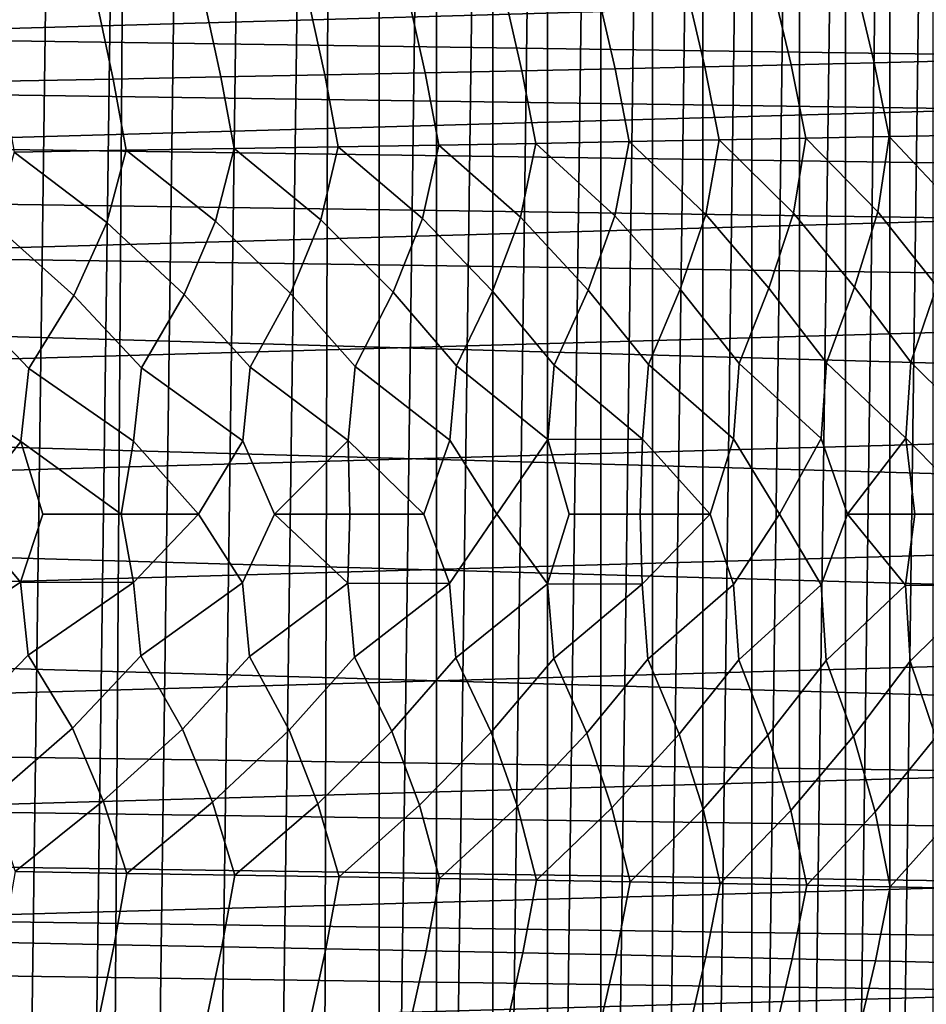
# Model space of a CAD drawing. Header units: metres. Extents: x -166 to 33, y -71 to 34.
# Tile 260 of 332: x 12 to 20, y -4 to 4. Entities that reach past the tile are written whole.
import ezdxf

# ---------------------------------------------------------------- set-up
doc = ezdxf.new("R2010")
doc.units = ezdxf.units.M
doc.layers.add('solid_12208131', color=7, linetype='CONTINUOUS')

msp = doc.modelspace()

# ---------------------------------------------------------------- linework, layer by layer
at = {"layer": 'solid_12208131'}
for points in [[(11.653308, -20.361021, -0.2), (12.189622, 20.050842, -0.2), (12.718188, 19.726845, -0.2), (12.189622, -20.050842, -0.2)], [(12.189622, -20.050842, -0.2), (12.718188, 19.726845, -0.2), (13.238109, 19.389509, -0.2), (12.718188, -19.726845, -0.2)], [(12.970695, -19.565378, -0.2), (12.718188, -19.726845, -0.2), (13.238109, 19.389509, -0.2)], [(12.970695, -19.565378, -0.2), (13.238109, 19.389509, -0.2), (13.748559, 19.039461, -0.2), (13.238109, -19.389509, -0.2)], [(13.238109, -19.389509, -0.2), (13.748559, 19.039461, -0.2), (14.248661, 18.677298, -0.2), (13.748559, -19.039461, -0.2)], [(13.748559, -19.039461, -0.2), (14.248661, 18.677298, -0.2), (14.738088, 18.3034, -0.2), (14.248661, -18.677298, -0.2)], [(14.248661, -18.677298, -0.2), (14.738088, 18.3034, -0.2), (14.83966, 18.223272, -0.2), (14.738088, -18.3034, -0.2)], [(15.216696, -17.917906, -0.2), (14.738088, -18.3034, -0.2), (14.83966, 18.223272, -0.2), (15.216696, 17.917906, -0.2)], [(15.216696, -17.917906, -0.2), (15.216696, 17.917906, -0.2), (15.683777, 17.521519, -0.2)], [(15.683777, -17.521519, -0.2), (15.216696, -17.917906, -0.2), (15.683777, 17.521519, -0.2)], [(15.683777, -17.521519, -0.2), (15.683777, 17.521519, -0.2), (16.139318, 17.114267, -0.2)], [(16.139318, -17.114267, -0.2), (15.683777, -17.521519, -0.2), (16.139318, 17.114267, -0.2)], [(16.139318, -17.114267, -0.2), (16.139318, 17.114267, -0.2), (16.583292, 16.696228, -0.2)], [(16.583292, -16.696228, -0.2), (16.139318, -17.114267, -0.2), (16.583292, 16.696228, -0.2)], [(16.583292, -16.696228, -0.2), (16.583292, 16.696228, -0.2), (17.015635, 16.267481, -0.2)], [(17.015635, -16.267481, -0.2), (16.583292, -16.696228, -0.2), (17.015635, 16.267481, -0.2)], [(17.015635, -16.267481, -0.2), (17.015635, 16.267481, -0.2), (17.436235, 15.82814, -0.2)], [(17.436235, -15.828141, -0.2), (17.015635, -16.267481, -0.2), (17.436235, 15.82814, -0.2)], [(17.436235, -15.828141, -0.2), (17.436235, 15.82814, -0.2), (17.845177, 15.378242, -0.2)], [(17.845177, -15.378242, -0.2), (17.436235, -15.828141, -0.2), (17.845177, 15.378242, -0.2)], [(17.845177, -15.378242, -0.2), (17.845177, 15.378242, -0.2), (18.242527, 14.917761, -0.2)], [(18.242527, -14.917761, -0.2), (17.845177, -15.378242, -0.2), (18.242527, 14.917761, -0.2)], [(18.242527, -14.917761, -0.2), (18.242527, 14.917761, -0.2), (18.627888, 14.447185, -0.2)], [(18.627888, -14.447186, -0.2), (18.242527, -14.917761, -0.2), (18.627888, 14.447185, -0.2)], [(18.627888, -14.447186, -0.2), (18.627888, 14.447185, -0.2), (19.001162, 13.96664, -0.2)], [(19.001162, -13.96664, -0.2), (18.627888, -14.447186, -0.2), (19.001162, 13.96664, -0.2)], [(19.001162, -13.96664, -0.2), (19.001162, 13.96664, -0.2), (19.361843, 13.476766, -0.2)], [(19.361843, -13.476766, -0.2), (19.001162, -13.96664, -0.2), (19.361843, 13.476766, -0.2)], [(19.361843, -13.476766, -0.2), (19.361843, 13.476766, -0.2), (19.709709, 12.977894, -0.2)], [(19.709709, -12.977894, -0.2), (19.361843, -13.476766, -0.2), (19.709709, 12.977894, -0.2)], [(30.522329, 5.334952, 136.199997), (0.291256, 4.473136, 136.199997), (0.060778, 3.594098, 136.199997), (30.802364, 4.470584, 136.199997)], [(30.802364, 4.470584, 136.199997), (0.060778, 3.594098, 136.199997), (-0.119247, 2.703632, 136.199997), (31.032755, 3.591484, 136.199997)], [(0.443199, 4.444757, 136.449997), (30.774439, 4.010708, 136.449997), (30.882923, 3.572757, 136.449997), (0.322384, 4.010475, 136.449997)], [(17.859653, 3.629605, 205.847549), (18.560778, 3.645696, 204.111374), (18.420593, 4.235559, 204.042984), (17.721905, 4.216871, 205.776947)], [(18.560778, 3.645696, 204.111374), (19.235424, 3.661654, 202.368958), (19.092861, 4.254091, 202.302765), (18.420593, 4.235559, 204.042984)], [(19.235424, 3.661654, 202.368958), (19.884262, 3.67749, 200.620819), (19.739376, 4.272481, 200.556824), (19.092861, 4.254091, 202.302765)], [(14.777098, 3.563679, 212.718521), (15.59073, 3.580416, 211.013), (15.460633, 4.15975, 210.935776), (14.649672, 4.140314, 212.639084)], [(15.59073, 3.580416, 211.013), (16.375292, 3.596976, 209.29892), (16.242584, 4.17898, 209.223892), (15.460633, 4.15975, 210.935776)], [(16.375292, 3.596976, 209.29892), (17.131382, 3.613368, 207.576904), (16.996124, 4.198016, 207.504105), (16.242584, 4.17898, 209.223892)], [(17.131382, 3.613368, 207.576904), (17.859653, 3.629605, 205.847549), (17.721905, 4.216871, 205.776947), (16.996124, 4.198016, 207.504105)], [(12.155941, 3.512291, 217.777206), (13.060288, 3.529628, 216.101273), (12.938381, 4.100771, 216.017471), (12.036884, 4.08064, 217.691254)], [(13.060288, 3.529628, 216.101273), (13.933812, 3.546753, 214.414825), (13.809116, 4.120659, 214.333206), (12.938381, 4.100771, 216.017471)], [(13.933812, 3.546753, 214.414825), (14.777098, 3.563679, 212.718521), (14.649672, 4.140314, 212.639084), (13.809116, 4.120659, 214.333206)], [(0.322384, 4.010475, 136.449997), (30.882923, 3.572757, 136.449997), (30.978956, 3.131518, 136.449997), (0.213885, 3.572466, 136.449997)], [(19.356655, 3.06212, 202.424957), (20.007462, 3.075367, 200.674957), (19.884262, 3.67749, 200.620819), (19.235424, 3.661654, 202.368958)], [(15.701394, 2.994159, 211.078369), (16.488169, 3.008012, 209.362411), (16.375292, 3.596976, 209.29892), (15.59073, 3.580416, 211.013)], [(16.488169, 3.008012, 209.362411), (17.246422, 3.021725, 207.638519), (17.131382, 3.613368, 207.576904), (16.375292, 3.596976, 209.29892)], [(17.246422, 3.021725, 207.638519), (17.976805, 3.035308, 205.907288), (17.859653, 3.629605, 205.847549), (17.131382, 3.613368, 207.576904)], [(17.976805, 3.035308, 205.907288), (18.679993, 3.04877, 204.16925), (18.560778, 3.645696, 204.111374), (17.859653, 3.629605, 205.847549)], [(18.679993, 3.04877, 204.16925), (19.356655, 3.06212, 202.424957), (19.235424, 3.661654, 202.368958), (18.560778, 3.645696, 204.111374)], [(31.032755, 3.591484, 136.199997), (-0.119247, 2.703632, 136.199997), (-0.248221, 1.805308, 136.199997), (31.21262, 2.701139, 136.199997)], [(0.213885, 3.572466, 136.449997), (30.978956, 3.131518, 136.449997), (31.062429, 2.687394, 136.449997), (0.117855, 3.131227, 136.449997)], [(12.257255, 2.937165, 217.849976), (13.164016, 2.951669, 216.172211), (13.060288, 3.529628, 216.101273), (12.155941, 3.512291, 217.777206)], [(13.164016, 2.951669, 216.172211), (14.039903, 2.965997, 214.483917), (13.933812, 3.546753, 214.414825), (13.060288, 3.529628, 216.101273)], [(14.039903, 2.965997, 214.483917), (14.8855, 2.980157, 212.785751), (14.777098, 3.563679, 212.718521), (13.933812, 3.546753, 214.414825)], [(14.8855, 2.980157, 212.785751), (15.701394, 2.994159, 211.078369), (15.59073, 3.580416, 211.013), (14.777098, 3.563679, 212.718521)], [(0.117855, 3.131227, 136.449997), (31.062429, 2.687394, 136.449997), (31.133169, 2.241114, 136.449997), (0.0344, 2.687157, 136.449997)], [(17.867756, 2.432065, 206.449615), (17.976805, 3.035308, 205.907288), (17.246422, 3.021725, 207.638519)], [(18.380749, 1.832959, 205.429581), (18.578644, 2.442869, 204.71608), (17.976805, 3.035308, 205.907288), (17.867756, 2.432065, 206.449615)], [(18.578644, 2.442869, 204.71608), (18.679993, 3.04877, 204.16925), (17.976805, 3.035308, 205.907288)], [(19.074392, 1.841013, 203.696518), (19.262901, 2.453582, 202.976151), (18.679993, 3.04877, 204.16925), (18.578644, 2.442869, 204.71608)], [(19.262901, 2.453582, 202.976151), (19.356655, 3.06212, 202.424957), (18.679993, 3.04877, 204.16925)], [(19.741951, 1.849002, 201.957458), (19.921198, 2.464211, 201.230408), (19.356655, 3.06212, 202.424957), (19.262901, 2.453582, 202.976151)], [(19.921198, 2.464211, 201.230408), (20.007462, 3.075367, 200.674957), (19.356655, 3.06212, 202.424957)], [(13.891053, 2.376411, 215.001846), (14.039903, 2.965997, 214.483917), (13.164016, 2.951669, 216.172211)], [(14.498404, 1.791521, 213.985443), (14.744745, 2.387784, 213.308838), (14.039903, 2.965997, 214.483917), (13.891053, 2.376411, 215.001846)], [(14.744745, 2.387784, 213.308838), (14.8855, 2.980157, 212.785751), (14.039903, 2.965997, 214.483917)], [(15.332174, 1.799983, 212.290817), (15.568675, 2.399028, 211.606476), (14.8855, 2.980157, 212.785751), (14.744745, 2.387784, 213.308838)], [(15.568675, 2.399028, 211.606476), (15.701394, 2.994159, 211.078369), (14.8855, 2.980157, 212.785751)], [(16.136702, 1.808352, 210.587296), (16.363422, 2.410152, 209.895386), (15.701394, 2.994159, 211.078369), (15.568675, 2.399028, 211.606476)], [(16.363422, 2.410152, 209.895386), (16.488169, 3.008012, 209.362411), (15.701394, 2.994159, 211.078369)], [(16.912563, 1.816634, 208.875504), (17.12957, 2.421161, 208.176239), (16.488169, 3.008012, 209.362411), (16.363422, 2.410152, 209.895386)], [(17.12957, 2.421161, 208.176239), (17.246422, 3.021725, 207.638519), (16.488169, 3.008012, 209.362411)], [(17.66036, 1.824834, 207.156082), (17.867756, 2.432065, 206.449615), (17.246422, 3.021725, 207.638519), (17.12957, 2.421161, 208.176239)], [(12.740832, 1.774298, 217.345367), (13.007015, 2.364902, 216.684845), (12.257255, 2.937165, 217.849976), (12.092053, 2.353251, 218.357162)], [(13.007015, 2.364902, 216.684845), (13.164016, 2.951669, 216.172211), (12.257255, 2.937165, 217.849976)], [(13.634814, 1.782961, 215.670502), (13.891053, 2.376411, 215.001846), (13.164016, 2.951669, 216.172211), (13.007015, 2.364902, 216.684845)], [(31.21262, 2.701139, 136.199997), (-0.248221, 1.805308, 136.199997), (-0.325803, 0.90286, 136.199997), (31.3414, 1.803235, 136.199997)], [(0.0344, 2.687157, 136.449997), (31.133169, 2.241114, 136.449997), (31.191105, 1.793371, 136.449997), (-0.036319, 2.240965, 136.449997)], [(15.846067, 1.204903, 211.34906), (16.136702, 1.808352, 210.587296), (15.568675, 2.399028, 211.606476), (15.332174, 1.799983, 212.290817)], [(16.638985, 1.210485, 209.631439), (16.912563, 1.816634, 208.875504), (16.363422, 2.410152, 209.895386), (16.136702, 1.808352, 210.587296)], [(17.403271, 1.21601, 207.905853), (17.66036, 1.824834, 207.156082), (17.12957, 2.421161, 208.176239), (16.912563, 1.816634, 208.875504)], [(18.139576, 1.221483, 206.172867), (18.380749, 1.832959, 205.429581), (17.867756, 2.432065, 206.449615), (17.66036, 1.824834, 207.156082)], [(18.84857, 1.226906, 204.43306), (19.074392, 1.841013, 203.696518), (18.578644, 2.442869, 204.71608), (18.380749, 1.832959, 205.429581)], [(19.530928, 1.232284, 202.686951), (19.741951, 1.849002, 201.957458), (19.262901, 2.453582, 202.976151), (19.074392, 1.841013, 203.696518)], [(12.376333, 1.181935, 218.126724), (12.740832, 1.774298, 217.345367), (12.092053, 2.353251, 218.357162), (11.815882, 1.765526, 219.009384)], [(13.289644, 1.18778, 216.44754), (13.634814, 1.782961, 215.670502), (13.007015, 2.364902, 216.684845), (12.740832, 1.774298, 217.345367)], [(14.171982, 1.193554, 214.757767), (14.498404, 1.791521, 213.985443), (13.891053, 2.376411, 215.001846), (13.634814, 1.782961, 215.670502)], [(15.023928, 1.19926, 213.058044), (15.332174, 1.799983, 212.290817), (14.744745, 2.387784, 213.308838), (14.498404, 1.791521, 213.985443)], [(-0.036319, 2.240965, 136.449997), (31.191105, 1.793371, 136.449997), (31.268379, 0.895766, 136.449997), (-0.094238, 1.793319, 136.449997)], [(19.490526, 0.616129, 202.895264), (19.530928, 1.232284, 202.686951), (19.074392, 1.841013, 203.696518), (18.84857, 1.226906, 204.43306)], [(20.14971, 0.618798, 201.145126), (20.187321, 1.23762, 200.935135), (19.741951, 1.849002, 201.957458), (19.530928, 1.232284, 202.686951)], [(31.3414, 1.803235, 136.199997), (-0.325803, 0.90286, 136.199997), (-0.351867, 0, 136.199997), (31.418823, 0.901596, 136.199997)], [(-0.094238, 1.793319, 136.449997), (31.268379, 0.895766, 136.449997), (31.2943, 0, 136.449997), (-0.171501, 0.895859, 136.449997)], [(12.309344, 0.590935, 218.317688), (12.376333, 1.181935, 218.126724), (11.815882, 1.765526, 219.009384), (11.431463, 1.176014, 219.794647)], [(13.225703, 0.593861, 216.640656), (13.289644, 1.18778, 216.44754), (12.740832, 1.774298, 217.345367), (12.376333, 1.181935, 218.126724)], [(14.11107, 0.59675, 214.952957), (14.171982, 1.193554, 214.757767), (13.634814, 1.782961, 215.670502), (13.289644, 1.18778, 216.44754)], [(14.966027, 0.599606, 213.25528), (15.023928, 1.19926, 213.058044), (14.498404, 1.791521, 213.985443), (14.171982, 1.193554, 214.757767)], [(15.791156, 0.602429, 211.548248), (15.846067, 1.204903, 211.34906), (15.332174, 1.799983, 212.290817), (15.023928, 1.19926, 213.058044)], [(16.58704, 0.605222, 209.83255), (16.638985, 1.210485, 209.631439), (16.136702, 1.808352, 210.587296), (15.846067, 1.204903, 211.34906)], [(17.354265, 0.607987, 208.108841), (17.403271, 1.21601, 207.905853), (16.912563, 1.816634, 208.875504), (16.638985, 1.210485, 209.631439)], [(18.093475, 0.610725, 206.377686), (18.139576, 1.221483, 206.172867), (17.66036, 1.824834, 207.156082), (17.403271, 1.21601, 207.905853)], [(18.80534, 0.613439, 204.639633), (18.84857, 1.226906, 204.43306), (18.380749, 1.832959, 205.429581), (18.139576, 1.221483, 206.172867)], [(15.023928, 1.19926, 213.058044), (14.966027, 0.599606, 213.25528), (15.58038, 0, 212.018372), (15.791156, 0.602429, 211.548248)], [(15.846067, 1.204903, 211.34906), (15.791156, 0.602429, 211.548248), (16.173717, 0, 210.76059), (16.58704, 0.605222, 209.83255)], [(16.58704, 0.605222, 209.83255), (17.354265, 0.607987, 208.108841), (16.638985, 1.210485, 209.631439)], [(17.403271, 1.21601, 207.905853), (17.354265, 0.607987, 208.108841), (17.904701, 0, 206.857727), (18.093475, 0.610725, 206.377686)], [(18.139576, 1.221483, 206.172867), (18.093475, 0.610725, 206.377686), (18.465376, 0, 205.510864), (18.80534, 0.613439, 204.639633)], [(18.84857, 1.226906, 204.43306), (18.80534, 0.613439, 204.639633), (19.018524, 0, 204.13797), (19.490526, 0.616129, 202.895264)], [(19.530928, 1.232284, 202.686951), (19.490526, 0.616129, 202.895264), (20.101242, 0, 201.312119), (20.14971, 0.618798, 201.145126)], [(11.431463, 1.176014, 219.794647), (11.361411, 0.587972, 219.983429), (11.846753, 0, 219.162094), (12.309344, 0.590935, 218.317688)], [(12.376333, 1.181935, 218.126724), (12.309344, 0.590935, 218.317688), (13.124488, 0, 216.853638), (13.225703, 0.593861, 216.640656)], [(13.289644, 1.18778, 216.44754), (13.225703, 0.593861, 216.640656), (13.751017, 0, 215.672668), (14.11107, 0.59675, 214.952957)], [(14.171982, 1.193554, 214.757767), (14.11107, 0.59675, 214.952957), (14.369025, 0, 214.473801), (14.966027, 0.599606, 213.25528)], [(31.418823, 0.901596, 136.199997), (-0.351867, 0, 136.199997), (-0.325886, -0.90159, 136.199997), (31.444803, 0, 136.199997)], [(-0.171501, 0.895859, 136.449997), (31.2943, 0, 136.449997), (31.268379, -0.89582, 136.449997), (-0.197421, 0, 136.449997)], [(12.309344, 0.590935, 218.317688), (11.846753, 0, 219.162094), (12.306559, -0.550172, 218.325821), (12.48983, 0, 218.016434)], [(12.309344, 0.590935, 218.317688), (12.48983, 0, 218.016434), (13.124488, 0, 216.853638)], [(13.225703, 0.593861, 216.640656), (13.124488, 0, 216.853638), (13.751017, 0, 215.672668)], [(14.11107, 0.59675, 214.952957), (13.751017, 0, 215.672668), (14.108541, -0.555586, 214.961273), (14.369025, 0, 214.473801)], [(14.966027, 0.599606, 213.25528), (14.369025, 0, 214.473801), (14.97893, 0, 213.255661)], [(14.966027, 0.599606, 213.25528), (14.97893, 0, 213.255661), (15.58038, 0, 212.018372)], [(15.791156, 0.602429, 211.548248), (15.58038, 0, 212.018372), (15.788881, -0.560874, 211.556732), (16.173717, 0, 210.76059)], [(16.58704, 0.605222, 209.83255), (16.173717, 0, 210.76059), (16.58489, -0.563474, 209.841125), (16.758854, 0, 209.481812)], [(17.354265, 0.607987, 208.108841), (16.58704, 0.605222, 209.83255), (16.758854, 0, 209.481812), (17.335779, 0, 208.181274)], [(17.354265, 0.607987, 208.108841), (17.335779, 0, 208.181274), (17.904701, 0, 206.857727)], [(18.093475, 0.610725, 206.377686), (17.904701, 0, 206.857727), (18.091576, -0.568598, 206.386398), (18.465376, 0, 205.510864)], [(18.80534, 0.613439, 204.639633), (18.465376, 0, 205.510864), (18.80356, -0.571124, 204.648438), (19.018524, 0, 204.13797)], [(19.490526, 0.616129, 202.895264), (19.018524, 0, 204.13797), (19.563551, 0, 202.739456)], [(19.490526, 0.616129, 202.895264), (19.563551, 0, 202.739456), (20.101242, 0, 201.312119)], [(-0.248465, -1.803227, 136.199997), (31.418739, -0.902858, 136.199997), (31.444803, 0, 136.199997), (-0.325886, -0.90159, 136.199997)], [(31.19112, -1.793244, 136.449997), (-0.1715, -0.895804, 136.449997), (-0.197421, 0, 136.449997), (31.268379, -0.89582, 136.449997)], [(11.424829, -1.135505, 219.812256), (12.306559, -0.550172, 218.325821), (11.846753, 0, 219.162094), (11.358496, -0.547413, 219.991455)], [(12.306559, -0.550172, 218.325821), (13.223046, -0.552896, 216.648865), (13.124488, 0, 216.853638), (12.48983, 0, 218.016434)], [(13.223046, -0.552896, 216.648865), (13.751017, 0, 215.672668), (13.124488, 0, 216.853638)], [(13.283575, -1.146867, 216.465561), (14.108541, -0.555586, 214.961273), (13.751017, 0, 215.672668), (13.223046, -0.552896, 216.648865)], [(14.166193, -1.152443, 214.775986), (14.963626, -0.558245, 213.263672), (14.369025, 0, 214.473801), (14.108541, -0.555586, 214.961273)], [(14.963626, -0.558245, 213.263672), (14.97893, 0, 213.255661), (14.369025, 0, 214.473801)], [(14.963626, -0.558245, 213.263672), (15.788881, -0.560874, 211.556732), (15.58038, 0, 212.018372), (14.97893, 0, 213.255661)], [(15.840835, -1.163401, 211.367661), (16.58489, -0.563474, 209.841125), (16.173717, 0, 210.76059), (15.788881, -0.560874, 211.556732)], [(16.58489, -0.563474, 209.841125), (17.352242, -0.566048, 208.117477), (17.335779, 0, 208.181274), (16.758854, 0, 209.481812)], [(17.352242, -0.566048, 208.117477), (17.904701, 0, 206.857727), (17.335779, 0, 208.181274)], [(17.398584, -1.174127, 207.924805), (18.091576, -0.568598, 206.386398), (17.904701, 0, 206.857727), (17.352242, -0.566048, 208.117477)], [(18.135159, -1.179411, 206.192001), (18.80356, -0.571124, 204.648438), (18.465376, 0, 205.510864), (18.091576, -0.568598, 206.386398)], [(18.844419, -1.184648, 204.452362), (19.488869, -0.573629, 202.904144), (19.018524, 0, 204.13797), (18.80356, -0.571124, 204.648438)], [(19.488869, -0.573629, 202.904144), (19.563551, 0, 202.739456), (19.018524, 0, 204.13797)], [(19.488869, -0.573629, 202.904144), (20.148169, -0.576114, 201.154083), (20.101242, 0, 201.312119), (19.563551, 0, 202.739456)], [(11.802987, -1.725018, 219.041489), (12.369982, -1.141222, 218.144547), (12.306559, -0.550172, 218.325821), (11.424829, -1.135505, 219.812256)], [(12.369982, -1.141222, 218.144547), (13.223046, -0.552896, 216.648865), (12.306559, -0.550172, 218.325821)], [(12.728438, -1.73359, 217.377869), (13.283575, -1.146867, 216.465561), (13.223046, -0.552896, 216.648865), (12.369982, -1.141222, 218.144547)], [(13.622919, -1.742056, 215.703384), (14.166193, -1.152443, 214.775986), (14.108541, -0.555586, 214.961273), (13.283575, -1.146867, 216.465561)], [(14.487003, -1.750421, 214.018692), (15.018418, -1.157953, 213.076462), (14.963626, -0.558245, 213.263672), (14.166193, -1.152443, 214.775986)], [(15.018418, -1.157953, 213.076462), (15.788881, -0.560874, 211.556732), (14.963626, -0.558245, 213.263672)], [(15.321267, -1.75869, 212.324432), (15.840835, -1.163401, 211.367661), (15.788881, -0.560874, 211.556732), (15.018418, -1.157953, 213.076462)], [(16.126286, -1.766868, 210.621277), (16.634026, -1.168791, 209.650223), (16.58489, -0.563474, 209.841125), (15.840835, -1.163401, 211.367661)], [(16.634026, -1.168791, 209.650223), (17.352242, -0.566048, 208.117477), (16.58489, -0.563474, 209.841125)], [(16.902632, -1.774961, 208.909836), (17.398584, -1.174127, 207.924805), (17.352242, -0.566048, 208.117477), (16.634026, -1.168791, 209.650223)], [(17.650911, -1.782974, 207.19075), (18.135159, -1.179411, 206.192001), (18.091576, -0.568598, 206.386398), (17.398584, -1.174127, 207.924805)], [(18.371775, -1.790913, 205.464569), (18.844419, -1.184648, 204.452362), (18.80356, -0.571124, 204.648438), (18.135159, -1.179411, 206.192001)], [(19.065887, -1.798783, 203.731842), (19.527039, -1.189841, 202.706421), (19.488869, -0.573629, 202.904144), (18.844419, -1.184648, 204.452362)], [(19.527039, -1.189841, 202.706421), (20.148169, -0.576114, 201.154083), (19.488869, -0.573629, 202.904144)], [(19.73391, -1.806589, 201.993103), (20.183691, -1.194994, 200.954773), (20.148169, -0.576114, 201.154083), (19.527039, -1.189841, 202.706421)], [(-0.119684, -2.701131, 136.199997), (31.341158, -1.805306, 136.199997), (31.418739, -0.902858, 136.199997), (-0.248465, -1.803227, 136.199997)], [(31.133202, -2.240872, 136.449997), (-0.094224, -1.793446, 136.449997), (-0.1715, -0.895804, 136.449997), (31.19112, -1.793244, 136.449997)], [(12.063408, -2.312674, 218.421097), (12.728438, -1.73359, 217.377869), (12.369982, -1.141222, 218.144547), (11.802987, -1.725018, 219.041489)], [(12.979331, -2.324129, 216.749619), (13.622919, -1.742056, 215.703384), (13.283575, -1.146867, 216.465561), (12.728438, -1.73359, 217.377869)], [(13.864325, -2.335443, 215.067459), (14.487003, -1.750421, 214.018692), (14.166193, -1.152443, 214.775986), (13.622919, -1.742056, 215.703384)], [(14.71897, -2.346623, 213.375259), (15.321267, -1.75869, 212.324432), (15.018418, -1.157953, 213.076462), (14.487003, -1.750421, 214.018692)], [(15.543847, -2.357677, 211.673691), (16.126286, -1.766868, 210.621277), (15.840835, -1.163401, 211.367661), (15.321267, -1.75869, 212.324432)], [(16.339537, -2.368612, 209.963379), (16.902632, -1.774961, 208.909836), (16.634026, -1.168791, 209.650223), (16.126286, -1.766868, 210.621277)], [(17.106621, -2.379434, 208.24498), (17.650911, -1.782974, 207.19075), (17.398584, -1.174127, 207.924805), (16.902632, -1.774961, 208.909836)], [(17.84573, -2.390152, 206.519104), (18.371775, -1.790913, 205.464569), (18.135159, -1.179411, 206.192001), (17.650911, -1.782974, 207.19075)], [(18.557533, -2.400773, 204.786285), (19.065887, -1.798783, 203.731842), (18.844419, -1.184648, 204.452362), (18.371775, -1.790913, 205.464569)], [(19.242697, -2.411303, 203.047058), (19.73391, -1.806589, 201.993103), (19.527039, -1.189841, 202.706421), (19.065887, -1.798783, 203.731842)], [(12.26352, -2.897299, 217.854614), (12.979331, -2.324129, 216.749619), (12.728438, -1.73359, 217.377869), (12.063408, -2.312674, 218.421097)], [(13.170435, -2.911607, 216.176743), (13.864325, -2.335443, 215.067459), (13.622919, -1.742056, 215.703384), (12.979331, -2.324129, 216.749619)], [(14.046472, -2.92574, 214.488327), (14.71897, -2.346623, 213.375259), (14.487003, -1.750421, 214.018692), (13.864325, -2.335443, 215.067459)], [(0.06018, -3.591479, 136.199997), (31.212185, -2.70363, 136.199997), (31.341158, -1.805306, 136.199997), (-0.119684, -2.701131, 136.199997)], [(31.062485, -2.687047, 136.449997), (-0.036286, -2.241207, 136.449997), (-0.094224, -1.793446, 136.449997), (31.133202, -2.240872, 136.449997)], [(14.892217, -2.939708, 212.790039), (15.543847, -2.357677, 211.673691), (15.321267, -1.75869, 212.324432), (14.71897, -2.346623, 213.375259)], [(15.708255, -2.953521, 211.082535), (16.339537, -2.368612, 209.963379), (16.126286, -1.766868, 210.621277), (15.543847, -2.357677, 211.673691)], [(16.495171, -2.967186, 209.366455), (17.106621, -2.379434, 208.24498), (16.902632, -1.774961, 208.909836), (16.339537, -2.368612, 209.963379)], [(17.253559, -2.980714, 207.642456), (17.84573, -2.390152, 206.519104), (17.650911, -1.782974, 207.19075), (17.106621, -2.379434, 208.24498)], [(17.984077, -2.994113, 205.911102), (18.557533, -2.400773, 204.786285), (18.371775, -1.790913, 205.464569), (17.84573, -2.390152, 206.519104)], [(18.687395, -3.007392, 204.172943), (19.242697, -2.411303, 203.047058), (19.065887, -1.798783, 203.731842), (18.557533, -2.400773, 204.786285)], [(19.364185, -3.020561, 202.428528), (19.901884, -2.42175, 201.302002), (19.73391, -1.806589, 201.993103), (19.242697, -2.411303, 203.047058)], [(30.979031, -3.131101, 136.449997), (0.034456, -2.687503, 136.449997), (-0.036286, -2.241207, 136.449997), (31.062485, -2.687047, 136.449997)], [(12.26352, -2.897299, 217.854614), (13.170435, -2.911607, 216.176743), (12.979331, -2.324129, 216.749619)], [(13.170435, -2.911607, 216.176743), (14.046472, -2.92574, 214.488327), (13.864325, -2.335443, 215.067459)], [(14.046472, -2.92574, 214.488327), (14.892217, -2.939708, 212.790039), (14.71897, -2.346623, 213.375259)], [(14.892217, -2.939708, 212.790039), (15.708255, -2.953521, 211.082535), (15.543847, -2.357677, 211.673691)], [(15.708255, -2.953521, 211.082535), (16.495171, -2.967186, 209.366455), (16.339537, -2.368612, 209.963379)], [(16.495171, -2.967186, 209.366455), (17.253559, -2.980714, 207.642456), (17.106621, -2.379434, 208.24498)], [(17.253559, -2.980714, 207.642456), (17.984077, -2.994113, 205.911102), (17.84573, -2.390152, 206.519104)], [(17.984077, -2.994113, 205.911102), (18.687395, -3.007392, 204.172943), (18.557533, -2.400773, 204.786285)], [(18.687395, -3.007392, 204.172943), (19.364185, -3.020561, 202.428528), (19.242697, -2.411303, 203.047058)], [(19.364185, -3.020561, 202.428528), (20.015118, -3.033629, 200.678421), (19.901884, -2.42175, 201.302002)], [(30.883003, -3.572325, 136.449997), (0.117929, -3.131644, 136.449997), (0.034456, -2.687503, 136.449997), (30.979031, -3.131101, 136.449997)], [(0.290573, -4.470582, 136.199997), (31.03216, -3.594096, 136.199997), (31.212185, -2.70363, 136.199997), (0.06018, -3.591479, 136.199997)], [(13.067956, -3.489993, 216.106705), (13.170435, -2.911607, 216.176743), (12.26352, -2.897299, 217.854614), (12.163424, -3.47285, 217.782791)], [(13.94166, -3.506927, 214.42012), (14.046472, -2.92574, 214.488327), (13.170435, -2.911607, 216.176743), (13.067956, -3.489993, 216.106705)], [(14.785122, -3.523663, 212.723679), (14.892217, -2.939708, 212.790039), (14.046472, -2.92574, 214.488327), (13.94166, -3.506927, 214.42012)], [(15.598927, -3.540213, 211.018005), (15.708255, -2.953521, 211.082535), (14.892217, -2.939708, 212.790039), (14.785122, -3.523663, 212.723679)], [(16.383657, -3.556587, 209.303787), (16.495171, -2.967186, 209.366455), (15.708255, -2.953521, 211.082535), (15.598927, -3.540213, 211.018005)], [(17.139912, -3.572795, 207.581635), (17.253559, -2.980714, 207.642456), (16.495171, -2.967186, 209.366455), (16.383657, -3.556587, 209.303787)], [(17.868345, -3.58885, 205.852127), (17.984077, -2.994113, 205.911102), (17.253559, -2.980714, 207.642456), (17.139912, -3.572795, 207.581635)], [(18.569626, -3.604762, 204.115814), (18.687395, -3.007392, 204.172943), (17.984077, -2.994113, 205.911102), (17.868345, -3.58885, 205.852127)], [(19.244427, -3.620541, 202.373245), (19.364185, -3.020561, 202.428528), (18.687395, -3.007392, 204.172943), (18.569626, -3.604762, 204.115814)], [(19.893414, -3.636199, 200.624969), (20.015118, -3.033629, 200.678421), (19.364185, -3.020561, 202.428528), (19.244427, -3.620541, 202.373245)], [(30.774506, -4.01032, 136.449997), (0.213965, -3.572897, 136.449997), (0.117929, -3.131644, 136.449997), (30.883003, -3.572325, 136.449997)], [(12.947422, -4.061646, 216.02356), (13.067956, -3.489993, 216.106705), (12.163424, -3.47285, 217.782791), (12.045717, -4.041705, 217.697479)], [(13.818358, -4.081344, 214.339127), (13.94166, -3.506927, 214.42012), (13.067956, -3.489993, 216.106705), (12.947422, -4.061646, 216.02356)], [(14.659113, -4.100812, 212.644852), (14.785122, -3.523663, 212.723679), (13.94166, -3.506927, 214.42012), (13.818358, -4.081344, 214.339127)], [(30.653692, -4.444589, 136.449997), (0.322451, -4.010863, 136.449997), (0.213965, -3.572897, 136.449997), (30.774506, -4.01032, 136.449997)], [(15.470268, -4.120063, 210.941376), (15.598927, -3.540213, 211.018005), (14.785122, -3.523663, 212.723679), (14.659113, -4.100812, 212.644852)], [(16.252409, -4.13911, 209.22934), (16.383657, -3.556587, 209.303787), (15.598927, -3.540213, 211.018005), (15.470268, -4.120063, 210.941376)], [(17.006134, -4.157965, 207.509384), (17.139912, -3.572795, 207.581635), (16.383657, -3.556587, 209.303787), (16.252409, -4.13911, 209.22934)], [(17.732096, -4.176641, 205.782074), (17.868345, -3.58885, 205.852127), (17.139912, -3.572795, 207.581635), (17.006134, -4.157965, 207.509384)], [(18.430962, -4.195151, 204.047943), (18.569626, -3.604762, 204.115814), (17.868345, -3.58885, 205.852127), (17.732096, -4.176641, 205.782074)], [(0.57061, -5.334953, 136.199997), (30.801682, -4.473136, 136.199997), (31.03216, -3.594096, 136.199997), (0.290573, -4.470582, 136.199997)], [(19.103403, -4.213507, 202.307556), (19.244427, -3.620541, 202.373245), (18.569626, -3.604762, 204.115814), (18.430962, -4.195151, 204.047943)], [(19.750086, -4.231722, 200.561462), (19.893414, -3.636199, 200.624969), (19.244427, -3.620541, 202.373245), (19.103403, -4.213507, 202.307556)]]:
    msp.add_3dface(points, dxfattribs=at)

doc.saveas('drawing.dxf')
